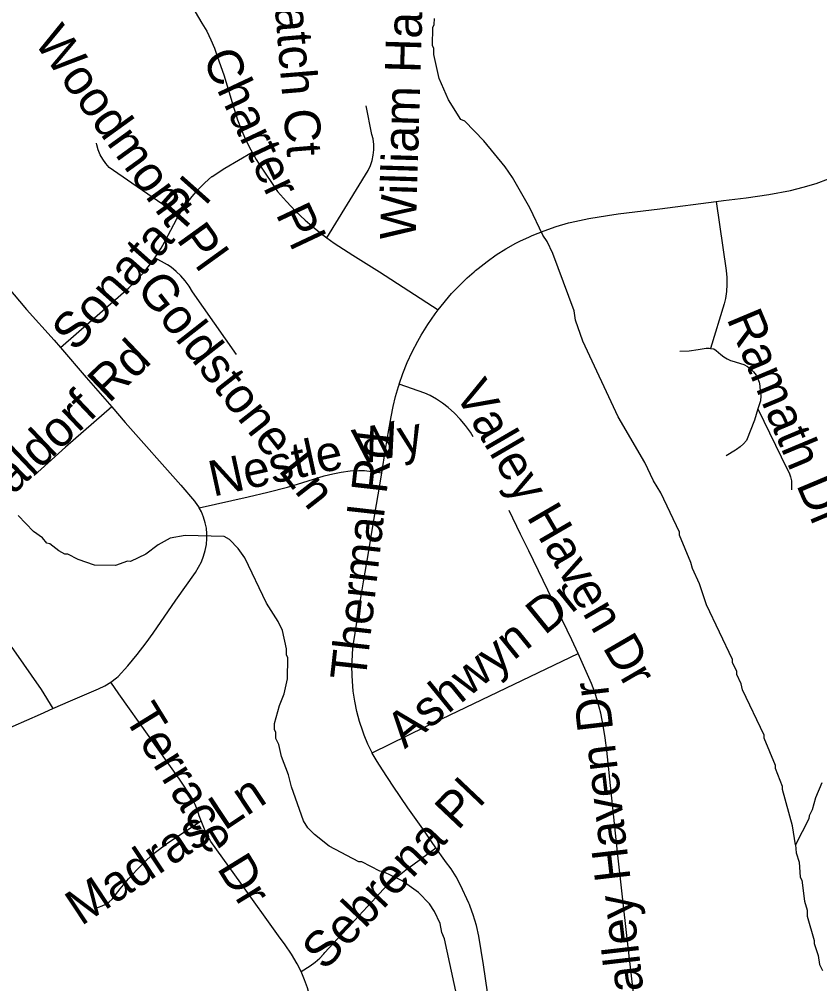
# Model space of a CAD drawing. Extents: x 1383679 to 1536984, y 460658 to 651027.
# Drawn here: x 1472718 to 1474850, y 514121 to 516692 of the extents above; entities that cross this region are included whole.
import ezdxf

# ---------------------------------------------------------------- set-up
doc = ezdxf.new("R2010")
doc.units = 0
for name, color, linetype in [('Exist Hydrographic Misc Water Feature', 7, 'Continuous'), ('Exist Road Non-System Type 51', 7, 'Continuous'), ('Exist Road Non-System Type 51 Label', 7, 'Continuous')]:
    doc.layers.add(name, color=color, linetype=linetype)

msp = doc.modelspace()

# ---------------------------------------------------------------- linework, layer by layer
at = {"layer": 'Exist Hydrographic Misc Water Feature'}
for points in [[(1474785.5, 514492), (1474777.5, 514542.2), (1474751.4, 514638.7), (1474751.6, 514646.7), (1474732.5, 514695.1), (1474732.7, 514703.1), (1474702.2, 514775.8), (1474702.3, 514783.8), (1474644.7, 514905), (1474641, 514921), (1474629.5, 514945.2), (1474629.6, 514953.2), (1474618.1, 514977.5), (1474618.3, 514985.5), (1474549.1, 515130.9), (1474530.2, 515187.3), (1474511.1, 515227.7), (1474507.4, 515243.8), (1474476.8, 515316.4), (1474476.9, 515324.4), (1474427, 515429.5), (1474407.6, 515461.9), (1474384.6, 515510.4), (1474313, 515631.9), (1474219, 515833.8), (1474200, 515890.2), (1474196.5, 515914.3), (1474139.5, 516067.4), (1474124.1, 516099.8), (1474112.5, 516116), (1474077.9, 516188.7), (1474031.5, 516269.7), (1474012.1, 516298.1), (1473955.4, 516367.3), (1473904.4, 516420.3), (1473894.5, 516424.5), (1473861.6, 516477.2), (1473836.7, 516533.7), (1473821.9, 516598.1), (1473822.2, 516614.1), (1473818.4, 516622.1), (1473819.3, 516670.1), (1473823.5, 516678), (1473823.8, 516694)], [(1473883.7, 514088.8), (1473850.8, 514241.5), (1473843.1, 514257.7), (1473839.5, 514281.7), (1473824.3, 514314), (1473810.6, 514334.3), (1473781.2, 514364.9), (1473737.8, 514395.9), (1473686.3, 514420.9), (1473678.3, 514421.1), (1473630.7, 514446), (1473622.7, 514446.3), (1473543.4, 514487.9), (1473504.1, 514518.7), (1473486.4, 514537.1), (1473474.7, 514555.3), (1473442.6, 514646), (1473435.2, 514678.1), (1473416.1, 514726.6), (1473408.8, 514758.7), (1473401.1, 514774.8), (1473401.4, 514790.8), (1473397.5, 514798.9), (1473397.8, 514814.9), (1473410.9, 514862.7), (1473423.5, 514894.4), (1473432.3, 514934.2), (1473433.4, 514990.2), (1473429.6, 514998.3), (1473429.9, 515014.2), (1473418.9, 515062.5), (1473407.4, 515086.7), (1473376.3, 515135.4), (1473318.7, 515256.6), (1473301.2, 515280.9), (1473277.6, 515305.4), (1473263.7, 515313.7), (1473159.7, 515315.9), (1473119.6, 515308.7), (1473087.2, 515291.4), (1473054.7, 515266.1), (1473014.2, 515246.9), (1473006.2, 515247.1), (1472974, 515235.8), (1472917.9, 515236.9), (1472874.2, 515251.8), (1472846.5, 515266.4), (1472838.5, 515266.6), (1472822.7, 515274.9), (1472799, 515293.4), (1472791, 515295.5), (1472779.3, 515309.8), (1472755.6, 515326.3), (1472714.4, 515369.1)], [(1474855.9, 514656.5), (1474839.1, 514616.9), (1474830.4, 514585.1), (1474822.1, 514569.2), (1474821.9, 514561.2), (1474785.5, 514492)], [(1474785.5, 514492), (1474788.1, 514469.9), (1474795.6, 514445.8), (1474798.8, 514405.8), (1474802.7, 514397.7), (1474809.5, 514341.5), (1474817, 514317.4), (1474816.7, 514301.4), (1474835.5, 514237), (1474835.3, 514229), (1474846.6, 514196.8), (1474850.2, 514172.7), (1474857.8, 514156.5)]]:
    msp.add_lwpolyline(points, dxfattribs=at)
at = {"layer": 'Exist Road Non-System Type 51'}
msp.add_line((1473919, 514327.3), (1473919, 514327.3), dxfattribs=at)
msp.add_line((1473919, 514327.3), (1473919, 514327.3), dxfattribs=at)
msp.add_line((1473919, 514327.3), (1473919, 514327.3), dxfattribs=at)
msp.add_line((1473919, 514327.3), (1473919, 514327.3), dxfattribs=at)
msp.add_line((1473919, 514327.3), (1473919, 514327.3), dxfattribs=at)
msp.add_line((1473919, 514327.3), (1473919, 514327.3), dxfattribs=at)
msp.add_line((1473919, 514327.3), (1473919, 514327.3), dxfattribs=at)
msp.add_line((1473919, 514327.3), (1473919, 514327.3), dxfattribs=at)
for points in [[(1473033.1, 516986), (1473079.6, 516903.5), (1473134.2, 516805.5), (1473168.3, 516741.8), (1473204.4, 516681.2), (1473217, 516659.6), (1473228.1, 516637.2), (1473237.8, 516614.2), (1473245.2, 516593.2), (1473263.2, 516540.5), (1473286.5, 516463.4), (1473299.3, 516424), (1473308.5, 516398.7), (1473320.6, 516371), (1473334.1, 516344), (1473337.8, 516337.5)], [(1472235.3, 516712.7), (1472279.4, 516664.5), (1472295.9, 516649.1), (1472311.2, 516632.7), (1472325.4, 516615.2), (1472338.3, 516596.8), (1472349.9, 516577.5), (1472350.9, 516575.8), (1472383.1, 516516.2), (1472405.7, 516467.3), (1472439.5, 516399.1), (1472456.5, 516366.1), (1472474.9, 516333.8), (1472482.1, 516321.9), (1472537, 516228.2), (1472572.2, 516163.8), (1472633.9, 516059.2), (1472647.2, 516035.1), (1472661.9, 516011.8), (1472677.9, 515989.4), (1472685.4, 515979.8), (1472737.1, 515918.6), (1472810.8, 515836.6), (1472827.3, 515817.3)], [(1474574.7, 516206.3), (1474594, 516208.9), (1474654.7, 516216.2), (1474715.1, 516225.1), (1474772.3, 516235), (1474806.8, 516244), (1474840.7, 516254.4), (1474874.2, 516266.4), (1474907.1, 516279.9), (1474916, 516283.8), (1474947.7, 516299.5), (1474978.7, 516316.6), (1475009, 516335.1), (1475034.2, 516352), (1475060, 516370.9), (1475084.8, 516391.2), (1475108.6, 516412.6), (1475124.8, 516428.5), (1475148.3, 516452.7), (1475170.5, 516478), (1475184.7, 516495.8)], [(1473537.1, 516109), (1473647.4, 516288.5), (1473653.3, 516301.6), (1473657.8, 516315.4), (1473660.7, 516329.5), (1473662.1, 516343.9), (1473661.9, 516358.3), (1473660.1, 516372.6), (1473657.3, 516384.8), (1473641.8, 516460.8)], [(1473142.5, 516168.3), (1473017, 516255.3), (1472957.2, 516296.9), (1472947.9, 516307.2), (1472939.9, 516318.5), (1472933.2, 516330.6), (1472928, 516343.4), (1472924.2, 516356.7), (1472923.3, 516361.4)], [(1473142.5, 516168.3), (1473148.9, 516179.2), (1473162.8, 516199.8), (1473178.1, 516219.4), (1473194.5, 516238.1), (1473212.1, 516255.7), (1473230.8, 516272.2), (1473231.4, 516272.6), (1473265.1, 516294.8), (1473337.8, 516337.5)], [(1473337.8, 516337.5), (1473349, 516317.7), (1473356.7, 516305.3), (1473406, 516232.3), (1473429.2, 516205.9), (1473453.5, 516180.6), (1473479, 516156.4), (1473503.9, 516134.7), (1473529.9, 516114.1), (1473537.1, 516109)], [(1473833.7, 515917.1), (1473869, 515960.9), (1473911, 516002.7), (1473930, 516018.8), (1473933.6, 516021.8), (1473940.2, 516027.1), (1473964, 516045.9), (1473988.7, 516063.5), (1474014.3, 516079.7), (1474040.7, 516094.6), (1474053.3, 516101.1), (1474075, 516111), (1474084.4, 516115.3), (1474116.2, 516128.1), (1474148.5, 516139.3), (1474181.3, 516149.1), (1474185.1, 516150.1), (1474234.9, 516160.3), (1474285, 516169), (1474313.6, 516173.2), (1474424.1, 516186.2), (1474574.7, 516206.3)], [(1474574.7, 516206.3), (1474600.8, 516021.7), (1474602.7, 516003.3), (1474603.1, 515984.7), (1474601.8, 515966.2), (1474599, 515947.9), (1474595.7, 515933.7), (1474559.7, 515814.7)], [(1473079.1, 516056.2), (1473080.7, 516058.4), (1473095.4, 516081.4), (1473108.7, 516105.2), (1473114.3, 516116.1), (1473136.3, 516157.7), (1473142.5, 516168.3)], [(1473537.1, 516109), (1473556.9, 516094.9), (1473569.4, 516086.6), (1473606.7, 516063.4), (1473677.3, 516018.8), (1473833.7, 515917.1)], [(1472827.3, 515817.3), (1472918.2, 515895.6), (1473009.4, 515976.1), (1473029, 515995.1), (1473047.4, 516015.2), (1473064.7, 516036.3), (1473079.1, 516056.2)], [(1473295.9, 515798.6), (1473179, 515965.7), (1473170.1, 515980.6), (1473159.9, 515994.7), (1473148.4, 516007.8), (1473135.8, 516019.8), (1473122.2, 516030.6), (1473112.2, 516037.3), (1473079.1, 516056.2)], [(1473730.2, 515719.2), (1473739.8, 515747.5), (1473751.5, 515776.8), (1473764.7, 515805.6), (1473779.3, 515833.6), (1473788.5, 515849.8), (1473806.4, 515878.6), (1473825.6, 515906.5), (1473833.7, 515917.1)], [(1472827.3, 515817.3), (1472895.5, 515737.3), (1472963.9, 515658.6)], [(1474478.1, 515806.8), (1474502.5, 515808.2), (1474526.8, 515811.2), (1474548.3, 515815.2), (1474555.7, 515815.6), (1474559.7, 515814.7)], [(1474559.7, 515814.7), (1474560.4, 515814.5), (1474568.4, 515813), (1474574.2, 515809), (1474587.3, 515798.3), (1474595, 515791.7), (1474603.7, 515786.4), (1474613.1, 515782.4), (1474616.6, 515781.4), (1474648.6, 515771.3), (1474658.1, 515766.1), (1474666.7, 515759.5), (1474674.3, 515751.8), (1474680.7, 515743), (1474685.8, 515733.5), (1474689, 515724.2), (1474690.7, 515714.6), (1474690.9, 515711.3), (1474693.5, 515688.5), (1474692.6, 515674.9), (1474686, 515653.7)], [(1473683.2, 515482.8), (1473693.4, 515545.4), (1473700.8, 515587.4), (1473708.8, 515632.6), (1473713.7, 515659.8), (1473720.2, 515686.7), (1473728.1, 515713.1), (1473729.6, 515717.6), (1473730.2, 515719.2)], [(1473927.1, 515579), (1473919.7, 515590.9), (1473906.7, 515608.9), (1473892.4, 515626), (1473877, 515642), (1473860.4, 515656.8), (1473845.2, 515668.8), (1473829.1, 515679.5), (1473812.1, 515688.8), (1473798.3, 515695.1), (1473730.2, 515719.2)], [(1472963.9, 515658.6), (1472841, 515551), (1472756.9, 515476)], [(1472963.9, 515658.6), (1472999.6, 515617.5), (1473147.8, 515450.1), (1473184, 515407.8), (1473186.6, 515404.5), (1473195.3, 515392), (1473196.5, 515389.9)], [(1474686, 515653.7), (1474676.5, 515623), (1474655.5, 515569.4), (1474647.6, 515560.1), (1474638.6, 515551.9), (1474628.7, 515544.9), (1474626.2, 515543.5), (1474600.8, 515527.8)], [(1474686, 515653.7), (1474764, 515492.3), (1474769.1, 515482.5), (1474772.8, 515472.1), (1474774.9, 515461.3), (1474775.5, 515450.3), (1474775.4, 515448.3), (1474775.2, 515437.2)], [(1473196.5, 515389.9), (1473327.8, 515419.1), (1473380.1, 515431.2), (1473432.1, 515444.8), (1473458.8, 515452.4), (1473529.9, 515474.8), (1473552.6, 515480.7), (1473575.6, 515485.1), (1473598.8, 515487.9), (1473622.2, 515489.1), (1473637.1, 515489.1), (1473683.2, 515482.8)], [(1473657.5, 514737.2), (1473646.4, 514759.9), (1473636.2, 514784.2), (1473632.6, 514794.2), (1473624, 514820.4), (1473617, 514847), (1473611.5, 514874.1), (1473607.5, 514901.4), (1473606.2, 514914.8), (1473604.3, 514942.1), (1473604.1, 514969.4), (1473605.4, 514995.9), (1473606.6, 515018.1), (1473610.4, 515044.2), (1473617.9, 515090.7), (1473626.8, 515144.4), (1473634.7, 515192.2), (1473647.1, 515264.3), (1473655.5, 515313.7), (1473666.1, 515378.3), (1473677, 515445.1), (1473683.2, 515482.8)], [(1472961.5, 514925.4), (1472976.2, 514936.3), (1472980.7, 514940), (1473007, 514968.9), (1473032, 514998.7), (1473055.8, 515029.6), (1473074.6, 515055.9), (1473134.7, 515143.2), (1473186.7, 515217.7), (1473195.4, 515231.3), (1473202.8, 515245.6), (1473208.7, 515260.6), (1473213.1, 515276.1), (1473216.1, 515291.9), (1473217.4, 515308), (1473217.4, 515320), (1473216, 515335.1), (1473213.1, 515350.1), (1473208.6, 515364.7), (1473202.7, 515378.7), (1473196.5, 515389.9)], [(1474206.4, 515001.2), (1474189.9, 515037.7), (1474075, 515275.1), (1474053.3, 515319.9), (1474023.2, 515382.6)], [(1472571.5, 515231.4), (1472601.3, 515184.5), (1472640.7, 515113.2), (1472656, 515083.8), (1472672.7, 515055.2), (1472690.8, 515027.3), (1472701.9, 515011.5), (1472775.7, 514905.8), (1472807, 514854.6)], [(1473657.5, 514737.2), (1473800.8, 514806.5), (1474206.4, 515001.2)], [(1474362.7, 514019.5), (1474337.6, 514241.7), (1474311.8, 514471.8), (1474282.9, 514742.9), (1474279.1, 514776.3), (1474273.8, 514809.5), (1474266.9, 514842.3), (1474258.5, 514874.8), (1474251.1, 514898.3), (1474242.3, 514921.3), (1474238.6, 514929.9), (1474206.4, 515001.2)], [(1472807, 514854.6), (1472853.7, 514874.9), (1472928.7, 514907.1), (1472945.3, 514915.5), (1472961.2, 514925.2), (1472961.5, 514925.4)], [(1473202.3, 514555.2), (1473196.8, 514568.9), (1473192.3, 514584.3), (1473186.2, 514599.3), (1473178.7, 514613.6), (1473176.9, 514616.6), (1473144.7, 514666.7), (1472983, 514894.4), (1472961.5, 514925.4)], [(1472352.4, 514404), (1472352.6, 514408.6), (1472357, 514464.5), (1472358.3, 514477.3), (1472361.2, 514489.8), (1472365.6, 514501.9), (1472371.4, 514513.4), (1472378.6, 514524.1), (1472384.5, 514531.1), (1472460, 514610.7), (1472533.9, 514688), (1472555.2, 514708.9), (1472577.6, 514728.5), (1472601, 514747), (1472625.3, 514764.2), (1472652.9, 514781.6), (1472681.3, 514797.6), (1472701.5, 514807.9), (1472773.8, 514840.2), (1472807, 514854.6)], [(1473827.9, 514483.8), (1473793, 514534), (1473752.6, 514590.5), (1473713.5, 514648), (1473685.3, 514691.3), (1473670.9, 514713.4), (1473658, 514736.3), (1473657.5, 514737.2)], [(1472919.6, 514323.9), (1472928.6, 514325.5), (1472938.8, 514328.8), (1472948.4, 514333.6), (1472957.2, 514339.7), (1472965, 514347), (1472986, 514374.4), (1473008.3, 514400.8), (1473031.7, 514426.1), (1473056.2, 514450.4), (1473077.3, 514469.5), (1473113.7, 514497.2), (1473202.3, 514555.2)], [(1473468.5, 514154.3), (1473458.3, 514174.4), (1473442.9, 514200.1), (1473426.2, 514224.9), (1473408.2, 514248.8), (1473307.5, 514389), (1473243.7, 514477.9), (1473228.1, 514500.4), (1473214.6, 514524.6), (1473202.3, 514555.2)], [(1473468.5, 514154.3), (1473492.8, 514168.8), (1473506, 514178.5), (1473518.2, 514189.4), (1473529.3, 514201.5), (1473531.6, 514204.4), (1473588, 514264.7), (1473668.4, 514352), (1473687.6, 514372.8), (1473708, 514392.5), (1473729.4, 514411.1), (1473751.9, 514428.4), (1473765.9, 514438.3), (1473827.9, 514483.8)], [(1473919, 514327.3), (1473917.2, 514332.3), (1473915.8, 514336), (1473893.4, 514384.2), (1473881.4, 514406.1), (1473868, 514427.2), (1473853.3, 514447.5), (1473851.7, 514449.6), (1473827.9, 514483.8)], [(1474006, 513759.7), (1474003.4, 513819.2), (1473994.8, 513900.8), (1473986.9, 513959.5), (1473978.4, 514011.9), (1473965.6, 514099.1), (1473954.6, 514171.7), (1473942.4, 514247.8), (1473935.5, 514276.4), (1473927.1, 514304.6), (1473919, 514327.3)], [(1473489.2, 513820), (1473494.6, 513903.5), (1473500.8, 514018.2), (1473499.3, 514041.5), (1473496.3, 514064.7), (1473491.7, 514087.6), (1473485.6, 514110.1), (1473477.9, 514132.1), (1473468.8, 514153.6), (1473468.5, 514154.3)]]:
    msp.add_lwpolyline(points, dxfattribs=at)

# ---------------------------------------------------------------- texts
at = {"layer": 'Exist Road Non-System Type 51 Label'}
for s, rotation, p in [('Berrypatch Ct', 274.7256, (1473367.7, 517097.3)), ('William Harry Ct', 88.297, (1473773.5, 516103.1)), ('Woodmont Pl', 305.8035, (1472754.3, 516631.8)), ('Charter Pl', 295.2621, (1473203.9, 516587.9)), ('Sonata Pl', 48.3762, (1472867, 515803.1)), ('Goldstone Ln', 308.089, (1473026.5, 515973.2)), ('Ramath Dr', 292.7534, (1474601.5, 515894.1)), ('Waldorf Rd', 43.6034, (1472613.9, 515340.1)), ('Valley Haven Dr', 300.2033, (1473876.2, 515695.6)), ('Nestle Wy', 12.3143, (1473233.9, 515419.2)), ('Thermal Rd', 83.5812, (1473640.1, 514926.8)), ('Ashwyn Dr', 39.1083, (1473744.7, 514745.7)), ('Valley Haven Dr', 96.6135, (1474390.7, 514020.1)), ('Terrace Dr', 301.6172, (1472994.6, 514832.4)), ('Sebrena Pl', 46.5486, (1473531.3, 514153.7)), ('Madras Ln', 33.6051, (1472882.4, 514274.2))]:
    msp.add_text(s, height=95, rotation=rotation, dxfattribs=at).set_placement(p)

doc.saveas('drawing.dxf')
